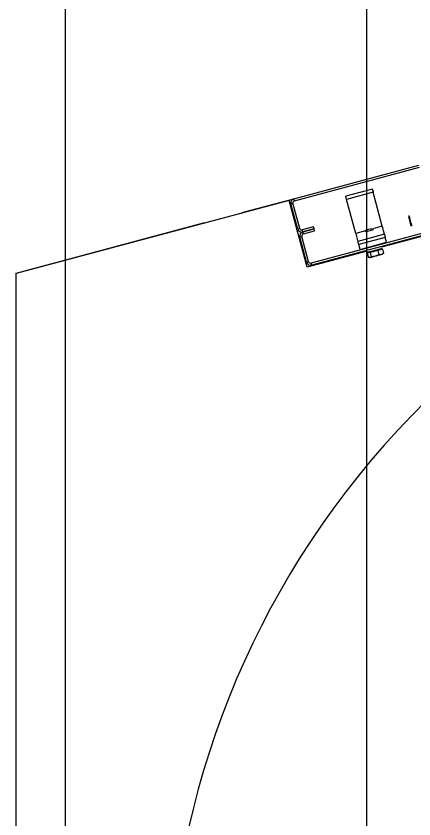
# Model space of a CAD drawing. Extents: x -264205 to -263659, y -1242401 to -1242060.
# Drawn here: x -263795.785 to -263795.51, y -1242121.902 to -1242121.347 of the extents above; entities that cross this region are included whole.
import ezdxf

# ---------------------------------------------------------------- set-up
doc = ezdxf.new("R2010")
doc.units = 0
for name, color, linetype in [('KFA_SO_10-1_STRECHY', 7, 'Continuous'), ('OSI_STAVBY_KFA', 7, 'Continuous'), ('SITUACIA_DSP_2D', 7, 'Continuous')]:
    doc.layers.add(name, color=color, linetype=linetype)

msp = doc.modelspace()

# ---------------------------------------------------------------- linework, layer by layer
at = {"layer": 'KFA_SO_10-1_STRECHY'}
msp.add_line((-263795.734, -1242227.196), (-263795.754, -1242101.588), dxfattribs=at)
at = {"layer": 'OSI_STAVBY_KFA'}
msp.add_line((-263795.54279, -1242083.23724), (-263795.54279, -1242246.70724), dxfattribs=at)
at = {"layer": 'SITUACIA_DSP_2D'}
for p, q in [((-263795.0819, -1242121.38627), (-263795.53244, -1242121.50699)), ((-263795.59302, -1242121.47359), (-263795.50677, -1242121.45048)), ((-263795.59265, -1242121.47496), (-263795.5064, -1242121.45185)), ((-263795.53884, -1242121.46694), (-263795.5572, -1242121.47186)), ((-263795.53884, -1242121.46694), (-263795.53883, -1242121.46698)), ((-263795.53883, -1242121.46698), (-263795.5388, -1242121.46711)), ((-263795.5388, -1242121.46711), (-263795.53875, -1242121.46731)), ((-263795.53875, -1242121.46731), (-263795.53867, -1242121.46758)), ((-263795.53867, -1242121.46758), (-263795.53858, -1242121.46792)), ((-263795.53858, -1242121.46792), (-263795.53848, -1242121.4683)), ((-263795.62707, -1242121.48271), (-263795.59302, -1242121.47359)), ((-263795.59265, -1242121.47496), (-263795.59302, -1242121.47359)), ((-263795.55719, -1242121.4719), (-263795.5572, -1242121.47186)), ((-263795.55715, -1242121.47202), (-263795.55719, -1242121.4719)), ((-263795.5571, -1242121.47223), (-263795.55715, -1242121.47202)), ((-263795.55702, -1242121.4725), (-263795.5571, -1242121.47223)), ((-263795.55694, -1242121.47284), (-263795.55702, -1242121.4725)), ((-263795.55683, -1242121.47322), (-263795.55694, -1242121.47284)), ((-263795.55672, -1242121.47363), (-263795.55683, -1242121.47322)), ((-263795.55661, -1242121.47406), (-263795.55672, -1242121.47363)), ((-263795.53825, -1242121.46914), (-263795.55661, -1242121.47406)), ((-263795.53848, -1242121.4683), (-263795.53837, -1242121.46871)), ((-263795.53837, -1242121.46871), (-263795.53825, -1242121.46914)), ((-263795.53196, -1242121.49263), (-263795.53825, -1242121.46914)), ((-263795.59623, -1242121.47472), (-263795.7849, -1242121.52527)), ((-263795.58389, -1242121.52078), (-263795.59623, -1242121.47472)), ((-263795.59504, -1242121.47708), (-263795.59366, -1242121.47671)), ((-263795.59037, -1242121.49451), (-263795.59504, -1242121.47708)), ((-263795.58899, -1242121.49414), (-263795.59366, -1242121.47671)), ((-263795.55031, -1242121.49755), (-263795.55661, -1242121.47406)), ((-263795.62887, -1242121.48346), (-263795.62842, -1242121.48322)), ((-263795.62842, -1242121.48322), (-263795.62707, -1242121.48271)), ((-263795.7849, -1242121.525), (-263795.65552, -1242121.49033)), ((-263795.65552, -1242121.49033), (-263795.65409, -1242121.4901)), ((-263795.65409, -1242121.4901), (-263795.65358, -1242121.49008)), ((-263795.51394, -1242121.48608), (-263795.51394, -1242121.4861)), ((-263795.51394, -1242121.4861), (-263795.51387, -1242121.48634)), ((-263795.51387, -1242121.48634), (-263795.51373, -1242121.48689)), ((-263795.51373, -1242121.48689), (-263795.51352, -1242121.48766)), ((-263795.51352, -1242121.48766), (-263795.51327, -1242121.4886)), ((-263795.51344, -1242121.48522), (-263795.51344, -1242121.48521)), ((-263795.51337, -1242121.48546), (-263795.51344, -1242121.48522)), ((-263795.51323, -1242121.48601), (-263795.51337, -1242121.48546)), ((-263795.51327, -1242121.4886), (-263795.51301, -1242121.48958)), ((-263795.51301, -1242121.48681), (-263795.51323, -1242121.48601)), ((-263795.51275, -1242121.4878), (-263795.51301, -1242121.48681)), ((-263795.51301, -1242121.48958), (-263795.51276, -1242121.4905)), ((-263795.51246, -1242121.48888), (-263795.51275, -1242121.4878)), ((-263795.51217, -1242121.48996), (-263795.51246, -1242121.48888)), ((-263795.5119, -1242121.49095), (-263795.51217, -1242121.48996)), ((-263795.58899, -1242121.49414), (-263795.59037, -1242121.49451)), ((-263795.57944, -1242121.49306), (-263795.58724, -1242121.49515)), ((-263795.58688, -1242121.49653), (-263795.58724, -1242121.49515)), ((-263795.58688, -1242121.49653), (-263795.57908, -1242121.49444)), ((-263795.57908, -1242121.49444), (-263795.58688, -1242121.49653)), ((-263795.58651, -1242121.4979), (-263795.57871, -1242121.49581)), ((-263795.49484, -1242121.49498), (-263795.5811, -1242121.51809)), ((-263795.57908, -1242121.49444), (-263795.57944, -1242121.49306)), ((-263795.57871, -1242121.49581), (-263795.57908, -1242121.49444)), ((-263795.54349, -1242121.49572), (-263795.55031, -1242121.49755)), ((-263795.5434, -1242121.4953), (-263795.54324, -1242121.49526)), ((-263795.54324, -1242121.49526), (-263795.54276, -1242121.49513)), ((-263795.54276, -1242121.49513), (-263795.54204, -1242121.49494)), ((-263795.54219, -1242121.49601), (-263795.54129, -1242121.49576)), ((-263795.54204, -1242121.49494), (-263795.54118, -1242121.49471)), ((-263795.54129, -1242121.49576), (-263795.54033, -1242121.49551)), ((-263795.54118, -1242121.49471), (-263795.54031, -1242121.49448)), ((-263795.54033, -1242121.49551), (-263795.53944, -1242121.49527)), ((-263795.54031, -1242121.49448), (-263795.53957, -1242121.49428)), ((-263795.53957, -1242121.49428), (-263795.53907, -1242121.49414)), ((-263795.53944, -1242121.49527), (-263795.53873, -1242121.49508)), ((-263795.53907, -1242121.49414), (-263795.53898, -1242121.49412)), ((-263795.53898, -1242121.49412), (-263795.53888, -1242121.49409)), ((-263795.53873, -1242121.49508), (-263795.53827, -1242121.49495)), ((-263795.53196, -1242121.49263), (-263795.5386, -1242121.49441)), ((-263795.53827, -1242121.49495), (-263795.53813, -1242121.49492)), ((-263795.53167, -1242121.49371), (-263795.53196, -1242121.49263)), ((-263795.5314, -1242121.49474), (-263795.53167, -1242121.49371)), ((-263795.53114, -1242121.49569), (-263795.5314, -1242121.49474)), ((-263795.53092, -1242121.49653), (-263795.53114, -1242121.49569)), ((-263795.51276, -1242121.4905), (-263795.51255, -1242121.49127)), ((-263795.51255, -1242121.49127), (-263795.51241, -1242121.49181)), ((-263795.51241, -1242121.49181), (-263795.51235, -1242121.49204)), ((-263795.51235, -1242121.49204), (-263795.51235, -1242121.49205)), ((-263795.51169, -1242121.49175), (-263795.5119, -1242121.49095)), ((-263795.51154, -1242121.4923), (-263795.51169, -1242121.49175)), ((-263795.51148, -1242121.49254), (-263795.51154, -1242121.4923)), ((-263795.51147, -1242121.49255), (-263795.51148, -1242121.49254)), ((-263795.58889, -1242121.50002), (-263795.58751, -1242121.49965)), ((-263795.58422, -1242121.51745), (-263795.58889, -1242121.50002)), ((-263795.58284, -1242121.51708), (-263795.58751, -1242121.49965)), ((-263795.58651, -1242121.4979), (-263795.58688, -1242121.49653)), ((-263795.49447, -1242121.49636), (-263795.58073, -1242121.51947)), ((-263795.55031, -1242121.49755), (-263795.55003, -1242121.49862)), ((-263795.55003, -1242121.49862), (-263795.54975, -1242121.49966)), ((-263795.54975, -1242121.49966), (-263795.54949, -1242121.50061)), ((-263795.54949, -1242121.50061), (-263795.54927, -1242121.50144)), ((-263795.54927, -1242121.50144), (-263795.54909, -1242121.50213)), ((-263795.53048, -1242121.49814), (-263795.54884, -1242121.50306)), ((-263795.52989, -1242121.50034), (-263795.54825, -1242121.50526)), ((-263795.54364, -1242121.49639), (-263795.54344, -1242121.49634)), ((-263795.54364, -1242121.49639), (-263795.54364, -1242121.49639)), ((-263795.54344, -1242121.49634), (-263795.54294, -1242121.49621)), ((-263795.54294, -1242121.49621), (-263795.54219, -1242121.49601)), ((-263795.53073, -1242121.49721), (-263795.53092, -1242121.49653)), ((-263795.5306, -1242121.49772), (-263795.53073, -1242121.49721)), ((-263795.53051, -1242121.49803), (-263795.5306, -1242121.49772)), ((-263795.53048, -1242121.49814), (-263795.53051, -1242121.49803)), ((-263795.53048, -1242121.49814), (-263795.53047, -1242121.49818)), ((-263795.53047, -1242121.49818), (-263795.53044, -1242121.49831)), ((-263795.53044, -1242121.49831), (-263795.53039, -1242121.49851)), ((-263795.53039, -1242121.49851), (-263795.53031, -1242121.49878)), ((-263795.53031, -1242121.49878), (-263795.53022, -1242121.49912)), ((-263795.53022, -1242121.49912), (-263795.53012, -1242121.4995)), ((-263795.53012, -1242121.4995), (-263795.53001, -1242121.49991)), ((-263795.53001, -1242121.49991), (-263795.52989, -1242121.50034)), ((-263795.52901, -1242121.50364), (-263795.52989, -1242121.50034)), ((-263795.54909, -1242121.50213), (-263795.54895, -1242121.50264)), ((-263795.54895, -1242121.50264), (-263795.54887, -1242121.50295)), ((-263795.54887, -1242121.50295), (-263795.54884, -1242121.50306)), ((-263795.54883, -1242121.5031), (-263795.54884, -1242121.50306)), ((-263795.54879, -1242121.50322), (-263795.54883, -1242121.5031)), ((-263795.54874, -1242121.50343), (-263795.54879, -1242121.50322)), ((-263795.54866, -1242121.5037), (-263795.54874, -1242121.50343)), ((-263795.54858, -1242121.50403), (-263795.54866, -1242121.5037)), ((-263795.54847, -1242121.50442), (-263795.54858, -1242121.50403)), ((-263795.54836, -1242121.50483), (-263795.54847, -1242121.50442)), ((-263795.54825, -1242121.50526), (-263795.54836, -1242121.50483)), ((-263795.54736, -1242121.50856), (-263795.54825, -1242121.50526)), ((-263795.54736, -1242121.50856), (-263795.52901, -1242121.50364)), ((-263795.54253, -1242121.5097), (-263795.58389, -1242121.52078)), ((-263795.54037, -1242121.51072), (-263795.54233, -1242121.51124)), ((-263795.54233, -1242121.51124), (-263795.54154, -1242121.51419)), ((-263795.54208, -1242121.51069), (-263795.54225, -1242121.51073)), ((-263795.54158, -1242121.51055), (-263795.54208, -1242121.51069)), ((-263795.54078, -1242121.51034), (-263795.54158, -1242121.51055)), ((-263795.53973, -1242121.51006), (-263795.54078, -1242121.51034)), ((-263795.53513, -1242121.50932), (-263795.54037, -1242121.51072)), ((-263795.54037, -1242121.51072), (-263795.53958, -1242121.51367)), ((-263795.53851, -1242121.50973), (-263795.53973, -1242121.51006)), ((-263795.53721, -1242121.50938), (-263795.53851, -1242121.50973)), ((-263795.5359, -1242121.50903), (-263795.53721, -1242121.50938)), ((-263795.53434, -1242121.51227), (-263795.53686, -1242121.51319)), ((-263795.53468, -1242121.5087), (-263795.5359, -1242121.50903)), ((-263795.53184, -1242121.50844), (-263795.53513, -1242121.50932)), ((-263795.53513, -1242121.50932), (-263795.53434, -1242121.51227)), ((-263795.53486, -1242121.51269), (-263795.53376, -1242121.51239)), ((-263795.53364, -1242121.50842), (-263795.53468, -1242121.5087)), ((-263795.53261, -1242121.51205), (-263795.53434, -1242121.51227)), ((-263795.53376, -1242121.51239), (-263795.53284, -1242121.51214)), ((-263795.53284, -1242121.50821), (-263795.53364, -1242121.50842)), ((-263795.53233, -1242121.50807), (-263795.53284, -1242121.50821)), ((-263795.53284, -1242121.51214), (-263795.53217, -1242121.51197)), ((-263795.53105, -1242121.51138), (-263795.53261, -1242121.51205)), ((-263795.53216, -1242121.50803), (-263795.53233, -1242121.50807)), ((-263795.53217, -1242121.51197), (-263795.5318, -1242121.51187)), ((-263795.53184, -1242121.50844), (-263795.53105, -1242121.51138)), ((-263795.5318, -1242121.51187), (-263795.53174, -1242121.51185)), ((-263795.58284, -1242121.51708), (-263795.58422, -1242121.51745)), ((-263795.58073, -1242121.51947), (-263795.5811, -1242121.51809)), ((-263795.54126, -1242121.51422), (-263795.54154, -1242121.51419)), ((-263795.54037, -1242121.51412), (-263795.54126, -1242121.51422)), ((-263795.54071, -1242121.51425), (-263795.54058, -1242121.51422)), ((-263795.54058, -1242121.51422), (-263795.54013, -1242121.5141)), ((-263795.53958, -1242121.51367), (-263795.54037, -1242121.51412)), ((-263795.54013, -1242121.5141), (-263795.53939, -1242121.5139)), ((-263795.53686, -1242121.51319), (-263795.53958, -1242121.51367)), ((-263795.53939, -1242121.5139), (-263795.53841, -1242121.51364)), ((-263795.53841, -1242121.51364), (-263795.53728, -1242121.51333)), ((-263795.53728, -1242121.51333), (-263795.53606, -1242121.51301)), ((-263795.53606, -1242121.51301), (-263795.53486, -1242121.51269)), ((-263795.7849, -1242121.52527), (-263795.7849, -1242121.525)), ((-263795.7849, -1242122.03943), (-263795.7849, -1242121.52527))]:
    msp.add_line(p, q, dxfattribs=at)
for centre, radius, start, end in [((-263795.0819, -1242122.0399), 0.5985, 324.56502, 215.43498), ((-263795.59229, -1242121.47634), 0.00285, 105, 195), ((-263795.59229, -1242121.47634), 0.00143, 105, 195), ((-263795.58761, -1242121.49378), 0.00285, 195, 285), ((-263795.58761, -1242121.49378), 0.00143, 195, 285), ((-263795.58614, -1242121.49928), 0.00285, 105, 195), ((-263795.58614, -1242121.49928), 0.00143, 105, 195), ((-263795.5407, -1242121.51081), 0.000475, 105, 195), ((-263795.53347, -1242121.50887), 0.000475, 15, 105), ((-263795.58147, -1242121.51672), 0.00285, 195, 285), ((-263795.58147, -1242121.51672), 0.00143, 195, 285)]:
    msp.add_arc(centre, radius, start, end, dxfattribs=at)

doc.saveas('drawing.dxf')
